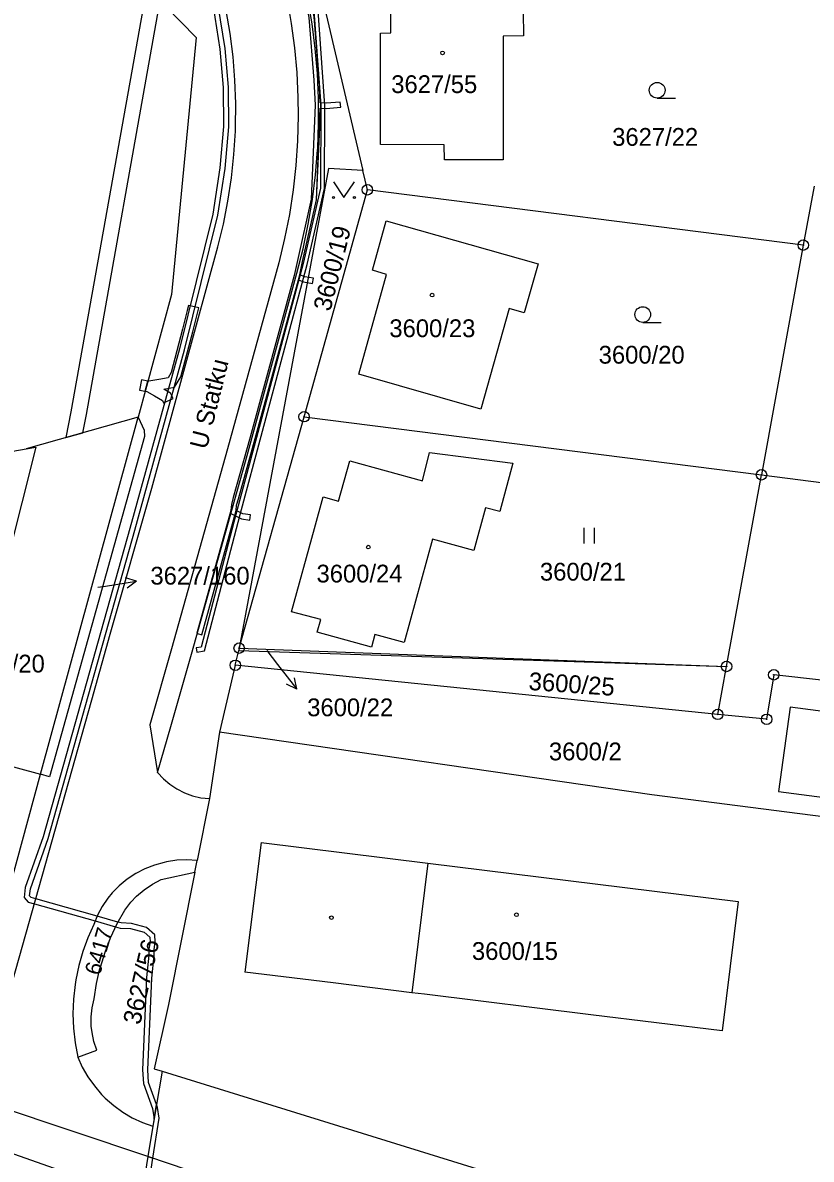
# Model space of a CAD drawing. Extents: x -644096 to -634268, y -1141430 to -1133463.
# Drawn here: x -640487.2 to -640411.8, y -1138010.2 to -1137901.6 of the extents above; entities that cross this region are included whole.
import ezdxf

# ---------------------------------------------------------------- set-up
doc = ezdxf.new("R2010")
doc.units = 0
for name, color, linetype in [('_CIVIL_CONSTRUCTION', 7, 'Continuous'), ('B_Hranice _3D', 7, 'Continuous'), ('M_Svah_Nasyp', 7, 'Continuous'), ('M_Svah_Zarez', 7, 'Continuous'), ('svrsek_osa_sjezdy', 7, 'Continuous'), ('svrsek_osa_VRT', 7, 'Continuous'), ('svrsek_popisy_VRT', 7, 'Continuous'), ('terminal_VRT', 7, 'Continuous')]:
    doc.layers.add(name, color=color, linetype=linetype)

msp = doc.modelspace()

# ---------------------------------------------------------------- linework, layer by layer
at = {"layer": '_CIVIL_CONSTRUCTION'}
for centre, radius in [((-640454.23, -1137917.59), 0.5), ((-640454.23, -1137917.59), 0.0303), ((-640412.58, -1137922.88), 0.5), ((-640412.58, -1137922.88), 0.0303), ((-640460.28, -1137939.27), 0.5), ((-640460.28, -1137939.27), 0.0303), ((-640416.57, -1137944.82), 0.5), ((-640416.57, -1137944.82), 0.0303), ((-640466.48, -1137961.38), 0.5), ((-640466.48, -1137961.38), 0.0303), ((-640466.85, -1137963.02), 0.5), ((-640419.91, -1137963.13), 0.5), ((-640466.85, -1137963.02), 0.0303), ((-640419.91, -1137963.13), 0.0303), ((-640415.4, -1137963.93), 0.5), ((-640415.4, -1137963.93), 0.0303), ((-640420.75, -1137967.71), 0.5), ((-640420.75, -1137967.71), 0.0303), ((-640416.08, -1137968.18), 0.5), ((-640416.08, -1137968.18), 0.0303)]:
    msp.add_circle(centre, radius, dxfattribs=at)
at = {"layer": 'B_Hranice _3D'}
for points in [[(-640488.3, -1137865.79), (-640484.09, -1137866.86), (-640482.48, -1137867.58), (-640473.97, -1137873.74), (-640470.02, -1137877.8), (-640466.51, -1137882.61), (-640465.35, -1137884.8), (-640463.39, -1137888.49), (-640463.07, -1137889.09), (-640462.99, -1137889.36), (-640460.41, -1137898.2), (-640459.83, -1137901.14), (-640459.34, -1137907.12), (-640459.22, -1137909.52), (-640459.59, -1137918.5), (-640460.9, -1137924.35)], [(-640458.68, -1137909.55), (-640458.84, -1137907.08), (-640459.33, -1137901.08), (-640459.93, -1137898.08), (-640462.53, -1137889.16), (-640462.72, -1137888.69), (-640466.09, -1137882.35), (-640469.64, -1137877.48), (-640473.65, -1137873.36), (-640482.22, -1137867.14), (-640483.93, -1137866.38), (-640487.95, -1137865.36)], [(-640456.78, -1137909.71), (-640456.82, -1137909.21), (-640458.16, -1137909.32), (-640458.73, -1137909.28), (-640458.84, -1137907.08), (-640459.33, -1137901.08), (-640459.93, -1137898.08), (-640462.53, -1137889.16), (-640461.78, -1137888.89), (-640461.16, -1137888.59), (-640461.38, -1137888.15), (-640461.98, -1137888.43), (-640462.72, -1137888.69), (-640466.09, -1137882.35), (-640469.64, -1137877.48), (-640473.65, -1137873.36), (-640482.22, -1137867.14), (-640483.93, -1137866.38), (-640487.95, -1137865.36)], [(-640459.4, -1137899.64), (-640458.68, -1137909.55), (-640458.72, -1137917.44), (-640460.36, -1137924.64), (-640466.81, -1137948.6), (-640470.11, -1137961.28), (-640470.6, -1137961.36), (-640470.52, -1137961.76), (-640469.78, -1137961.63), (-640466.39, -1137948.6), (-640459.98, -1137924.74), (-640458.32, -1137917.48), (-640458.28, -1137909.55), (-640459, -1137899.58)], [(-640468.98, -1137900.09), (-640468.32, -1137904.14), (-640468.01, -1137907.82), (-640467.97, -1137911.54), (-640468.32, -1137915.5), (-640469, -1137919.92), (-640472.19, -1137932.77), (-640476.92, -1137949.96), (-640485.2, -1137979.41), (-640486.92, -1137984.25), (-640487.03, -1137985.21), (-640486.65, -1137985.64), (-640486.05, -1137985.81), (-640480.25, -1137987.45), (-640478.29, -1137988.01), (-640477.85, -1137988.13), (-640476.86, -1137988.18), (-640475.57, -1137988.53), (-640475.02, -1137989.01), (-640475, -1137989.43), (-640475.1, -1137990.12), (-640475.1, -1137990.73), (-640475.34, -1137992.86), (-640475.72, -1138001.66), (-640475.63, -1138002.98), (-640474.75, -1138005.38), (-640474.61, -1138006.36), (-640474.38, -1138004.97), (-640475.13, -1138002.88), (-640475.22, -1138001.66), (-640474.84, -1137992.9), (-640474.6, -1137990.75), (-640474.6, -1137990.16), (-640474.5, -1137989.45), (-640474.54, -1137988.77), (-640475.33, -1137988.07), (-640476.78, -1137987.68), (-640477.77, -1137987.63), (-640478.06, -1137987.55), (-640480.05, -1137986.99), (-640485.92, -1137985.33), (-640486.37, -1137985.2), (-640486.51, -1137985.05), (-640486.43, -1137984.37), (-640484.72, -1137979.57), (-640476.44, -1137950.1), (-640471.71, -1137932.89), (-640468.51, -1137920.02), (-640467.82, -1137915.56), (-640467.47, -1137911.56), (-640467.51, -1137907.8), (-640467.82, -1137904.08), (-640468.49, -1137899.99)], [(-640459.83, -1137901.14), (-640459.34, -1137907.12), (-640459.22, -1137909.52), (-640459.59, -1137918.5), (-640460.9, -1137924.35), (-640461.22, -1137925.79), (-640465.44, -1137941.21), (-640467.04, -1137946.99), (-640467.22, -1137947.65), (-640467.29, -1137948.52), (-640466.27, -1137949.03), (-640465.45, -1137949.14), (-640465.39, -1137948.64), (-640466.13, -1137948.55), (-640466.77, -1137948.22), (-640466.72, -1137947.73), (-640466.56, -1137947.13), (-640464.96, -1137941.35), (-640460.81, -1137926.19), (-640460.34, -1137926.38), (-640459.47, -1137926.54), (-640459.39, -1137926.04), (-640460.2, -1137925.9), (-640460.69, -1137925.7), (-640460.42, -1137924.45), (-640459.09, -1137918.56), (-640458.73, -1137909.79), (-640458.16, -1137909.82), (-640456.78, -1137909.71)], [(-640460.9, -1137924.35), (-640461.22, -1137925.79), (-640465.44, -1137941.21), (-640467.04, -1137946.99), (-640467.22, -1137947.65), (-640467.27, -1137948.22), (-640470.52, -1137959.96), (-640470.47, -1137959.98), (-640470.04, -1137960.1), (-640466.77, -1137948.22), (-640466.72, -1137947.73), (-640466.56, -1137947.13), (-640464.96, -1137941.35), (-640460.81, -1137926.19), (-640460.69, -1137925.7), (-640460.42, -1137924.45), (-640459.09, -1137918.56), (-640458.68, -1137909.55)], [(-640487.23, -1138050.09), (-640486.46, -1138048.3), (-640483.66, -1138041.81), (-640480.55, -1138033.84), (-640480.1, -1138032.27), (-640479.66, -1138031.04), (-640476.08, -1138018.58), (-640475.59, -1138016.88), (-640475.4, -1138014.43), (-640475.35, -1138014.1), (-640474.72, -1138010.12), (-640475.22, -1138009.95), (-640475.83, -1138013.94), (-640475.9, -1138014.37), (-640476.09, -1138016.79), (-640477.03, -1138020.08), (-640479.42, -1138028.37), (-640480.14, -1138030.88), (-640480.58, -1138032.11), (-640481.03, -1138033.68), (-640484.12, -1138041.62), (-640487.69, -1138049.91)]]:
    msp.add_lwpolyline(points, dxfattribs=at)
for points in [[(-640475.31, -1137898.2), (-640482.56, -1137938.79), (-640483.04, -1137941.26), (-640481.42, -1137940.8), (-640481.08, -1137939.07), (-640474.03, -1137899.51)], [(-640475.46, -1137936.83), (-640475.29, -1137936.86), (-640474.57, -1137937.27), (-640473.82, -1137937.71), (-640473.72, -1137937.94), (-640472.8, -1137937.54), (-640473.04, -1137937.01), (-640473.67, -1137936.64), (-640472.66, -1137936.46), (-640472.05, -1137935.45), (-640470.92, -1137931.15), (-640470.47, -1137929.37), (-640470.35, -1137928.88), (-640471.33, -1137928.64), (-640471.45, -1137929.13), (-640471.88, -1137930.91), (-640472.99, -1137935.05), (-640473.28, -1137935.56), (-640474.17, -1137935.72), (-640475.11, -1137935.88), (-640475.2, -1137935.86)], [(-640475.81, -1137935.74), (-640476.01, -1137936.72), (-640475.46, -1137936.83), (-640475.2, -1137935.86)], [(-640474.38, -1138004.97), (-640474.61, -1138006.36), (-640474.73, -1138007.06), (-640475.22, -1138009.95), (-640474.72, -1138010.12), (-640474.12, -1138006.29), (-640474.27, -1138005.26)]]:
    msp.add_lwpolyline(points, close=True, dxfattribs=at)
at = {"layer": 'M_Svah_Nasyp'}
for p, q in [((-640464.39, -1137979.96), (-640465.94, -1137992.33)), ((-640464.39, -1137979.96), (-640448.45, -1137981.93)), ((-640448.45, -1137981.93), (-640449.99, -1137994.3)), ((-640448.45, -1137981.93), (-640418.8, -1137985.59)), ((-640418.8, -1137985.59), (-640420.33, -1137997.96)), ((-640460.4, -1137993.01), (-640465.94, -1137992.33)), ((-640457.5, -1137993.37), (-640460.4, -1137993.01)), ((-640449.99, -1137994.3), (-640457.5, -1137993.37)), ((-640448.77, -1137994.45), (-640449.99, -1137994.3)), ((-640432.89, -1137996.41), (-640448.77, -1137994.45)), ((-640420.33, -1137997.96), (-640432.89, -1137996.41))]:
    msp.add_line(p, q, dxfattribs=at)
at = {"layer": 'M_Svah_Zarez'}
for centre in [(-640447.04, -1137904.51), (-640448.05, -1137927.65), (-640454.14, -1137951.73), (-640457.66, -1137987.13), (-640439.99, -1137986.86)]:
    msp.add_circle(centre, 0.175, dxfattribs=at)
at = {"layer": 'svrsek_osa_sjezdy'}
for p, q in [((-640426.54, -1137908.83), (-640424.79, -1137908.83)), ((-640427.92, -1137930.26), (-640426.17, -1137930.26)), ((-640433.53, -1137951.4), (-640433.53, -1137949.9)), ((-640432.53, -1137951.4), (-640432.53, -1137949.9))]:
    msp.add_line(p, q, dxfattribs=at)
msp.add_lwpolyline([(-640457.47, -1137916.82), (-640456.47, -1137918.32), (-640455.47, -1137916.82)], dxfattribs=at)
for centre, radius in [((-640426.54, -1137908.08), 0.75), ((-640457.47, -1137918.32), 0.1), ((-640455.47, -1137918.32), 0.1), ((-640427.92, -1137929.51), 0.75)]:
    msp.add_circle(centre, radius, dxfattribs=at)
at = {"layer": 'svrsek_popisy_VRT'}
for p, q in [((-640479.24, -1137955.46), (-640476.28, -1137954.99)), ((-640476.28, -1137954.99), (-640477.34, -1137954.65)), ((-640476.28, -1137954.99), (-640477.19, -1137955.64)), ((-640479.97, -1137955.57), (-640479.24, -1137955.46)), ((-640463.84, -1137961.62), (-640462.81, -1137962.95)), ((-640462.81, -1137962.95), (-640460.96, -1137965.31)), ((-640460.96, -1137965.31), (-640461.97, -1137964.83)), ((-640460.96, -1137965.31), (-640461.18, -1137964.22))]:
    msp.add_line(p, q, dxfattribs=at)
at = {"layer": 'terminal_VRT'}
for p, q in [((-640459.92, -1137893.29), (-640454.66, -1137915.76)), ((-640454.23, -1137917.59), (-640454.66, -1137915.76)), ((-640460.28, -1137939.27), (-640454.23, -1137917.59)), ((-640412.58, -1137922.88), (-640454.23, -1137917.59)), ((-640411.55, -1137917.25), (-640412.58, -1137922.88)), ((-640412.58, -1137922.88), (-640416.57, -1137944.82)), ((-640476.14, -1137939.3), (-640486.82, -1137942.34)), ((-640485.47, -1137973.42), (-640476.14, -1137939.3)), ((-640466.48, -1137961.38), (-640460.28, -1137939.27)), ((-640460.28, -1137939.27), (-640416.57, -1137944.82)), ((-640499.37, -1137944.54), (-640486.82, -1137942.34)), ((-640419.91, -1137963.13), (-640416.57, -1137944.82)), ((-640416.57, -1137944.82), (-640394.24, -1137947.66)), ((-640466.85, -1137963.02), (-640466.52, -1137961.62)), ((-640466.48, -1137961.38), (-640466.52, -1137961.62)), ((-640466.52, -1137961.62), (-640419.91, -1137963.13)), ((-640466.48, -1137961.38), (-640419.91, -1137963.13)), ((-640466.85, -1137963.02), (-640468.35, -1137969.41)), ((-640420.75, -1137967.71), (-640466.85, -1137963.02)), ((-640420.75, -1137967.71), (-640419.91, -1137963.13)), ((-640497.61, -1137970.13), (-640485.47, -1137973.42)), ((-640468.35, -1137969.41), (-640469.32, -1137975.75)), ((-640469.32, -1137975.75), (-640470.49, -1137981.66)), ((-640470.72, -1137982.8), (-640470.49, -1137981.66)), ((-640473.94, -1137983.48), (-640470.72, -1137982.8)), ((-640470.72, -1137982.8), (-640473.22, -1137995.43)), ((-640481.91, -1138000.45), (-640480.08, -1137999.78)), ((-640475.22, -1138009.95), (-640499.69, -1138001.76)), ((-640473.84, -1138001.81), (-640474.73, -1138007.06)), ((-640473.84, -1138001.81), (-640428.69, -1138015.77)), ((-640500.84, -1138005.2), (-640482.1, -1138011.8)), ((-640474.73, -1138007.06), (-640475.22, -1138009.95)), ((-640471.37, -1138011.26), (-640475.22, -1138009.95))]:
    msp.add_line(p, q, dxfattribs=at)
for points in [[(-640579.64, -1137863.43), (-640495.4, -1137877.68), (-640470.58, -1137903.03), (-640472.94, -1137927.59), (-640476.14, -1137939.3)], [(-640439.32, -1137902.87), (-640441.26, -1137902.9), (-640441.25, -1137914.74), (-640446.87, -1137914.74), (-640446.88, -1137913.3), (-640452.97, -1137913.25), (-640452.99, -1137902.64), (-640452, -1137902.61), (-640451.97, -1137898.4), (-640439.38, -1137898.27), (-640439.32, -1137902.87)], [(-640461.91, -1137899.38), (-640461.5, -1137901.7), (-640461.19, -1137904.04), (-640460.97, -1137906.4), (-640460.86, -1137908.76), (-640460.84, -1137910.54), (-640460.9, -1137912.91), (-640461.06, -1137915.26), (-640461.32, -1137917.61), (-640461.68, -1137919.95), (-640462.14, -1137922.26), (-640462.7, -1137924.56)], [(-640460.96, -1137925.55), (-640460.37, -1137923.23), (-640459.88, -1137920.89), (-640459.48, -1137918.53), (-640459.18, -1137916.16), (-640458.99, -1137913.78), (-640458.98, -1137913.65), (-640458.89, -1137911.26), (-640458.9, -1137908.87), (-640459, -1137906.48), (-640459.21, -1137904.1), (-640459.52, -1137901.73), (-640459.93, -1137899.37)], [(-640468.52, -1137923.04), (-640467.99, -1137920.86), (-640467.55, -1137918.67), (-640467.22, -1137916.45), (-640466.98, -1137914.23), (-640466.84, -1137911.99), (-640466.83, -1137911.6), (-640466.81, -1137909.36), (-640466.89, -1137907.12), (-640467.07, -1137904.89), (-640467.35, -1137902.67), (-640467.73, -1137900.46)], [(-640454.66, -1137915.76), (-640457.96, -1137915.55), (-640466.48, -1137961.38)], [(-640455.05, -1137935.2), (-640452.4, -1137925.67), (-640453.74, -1137925.26), (-640452.45, -1137920.56), (-640437.91, -1137924.66), (-640439.24, -1137929.35), (-640440.68, -1137928.94), (-640443.39, -1137938.54), (-640455.05, -1137935.2)], [(-640488.14, -1137993.22), (-640480.57, -1137966.32), (-640478.8, -1137960.05), (-640474.83, -1137946.1), (-640468.52, -1137923.04)], [(-640462.7, -1137924.56), (-640467.59, -1137942.35), (-640472.95, -1137961.45), (-640475.02, -1137968.7), (-640474.27, -1137973.25)], [(-640474.27, -1137973.25), (-640473.02, -1137968.87), (-640471.02, -1137961.95), (-640465.72, -1137942.99), (-640460.96, -1137925.55)], [(-640476.14, -1137939.3), (-640475.56, -1137940.57), (-640475.53, -1137941.15), (-640484.59, -1137973.68), (-640485.47, -1137973.42)], [(-640486.82, -1137942.34), (-640485.91, -1137942.18), (-640488.59, -1137952.82), (-640500.84, -1137949.59), (-640499.37, -1137944.54)], [(-640458.68, -1137958.64), (-640461.47, -1137957.9), (-640459.29, -1137949.94), (-640458.47, -1137946.91), (-640456.98, -1137947.34), (-640455.92, -1137943.49), (-640448.97, -1137945.4), (-640448.29, -1137942.7), (-640440.32, -1137943.72), (-640441.56, -1137948.32), (-640442.93, -1137947.97), (-640444.05, -1137952.05), (-640448.01, -1137950.96), (-640450.73, -1137960.84), (-640453.52, -1137960.07), (-640453.85, -1137961.28), (-640459.02, -1137959.86), (-640458.68, -1137958.64)], [(-640395.74, -1137966.14), (-640415.4, -1137963.93), (-640416.08, -1137968.18), (-640420.75, -1137967.71)], [(-640398.61, -1137977.22), (-640397.54, -1137969.16), (-640413.83, -1137967.01), (-640414.94, -1137975.07), (-640398.61, -1137977.22)], [(-640397.51, -1137979.19), (-640427.04, -1137975.4), (-640468.35, -1137969.41)], [(-640498.53, -1137998.66), (-640490.06, -1137990.2), (-640485.47, -1137973.42)], [(-640474.27, -1137973.25), (-640473.72, -1137973.86), (-640473.1, -1137974.39), (-640472.44, -1137974.83), (-640471.7, -1137975.2), (-640470.93, -1137975.48), (-640470.14, -1137975.67), (-640469.32, -1137975.75)], [(-640470.49, -1137981.66), (-640471.47, -1137981.61), (-640472.45, -1137981.65), (-640473.42, -1137981.8), (-640473.64, -1137981.85), (-640474.58, -1137982.11), (-640475.49, -1137982.47), (-640476.36, -1137982.92), (-640477.18, -1137983.46), (-640477.94, -1137984.08), (-640478.61, -1137984.76), (-640479.02, -1137985.27), (-640479.56, -1137986.06), (-640480.01, -1137986.9), (-640480.37, -1137987.78), (-640480.94, -1137989.05), (-640481.41, -1137990.36), (-640481.8, -1137991.7), (-640482.08, -1137993.06), (-640482.15, -1137993.53), (-640482.31, -1137994.92), (-640482.36, -1137996.31), (-640482.31, -1137997.7), (-640482.16, -1137999.08), (-640481.91, -1138000.45)], [(-640480.08, -1137999.78), (-640480.36, -1137998.96), (-640480.54, -1137998.11), (-640480.61, -1137997.49), (-640480.62, -1137996.61), (-640480.54, -1137995.75), (-640480.35, -1137994.9), (-640480.11, -1137993.43), (-640479.78, -1137991.98), (-640479.74, -1137991.86), (-640479.3, -1137990.44), (-640478.77, -1137989.05), (-640478.14, -1137987.7), (-640477.42, -1137986.4), (-640476.83, -1137985.66), (-640476.28, -1137985.08), (-640475.56, -1137984.47), (-640474.77, -1137983.93), (-640473.94, -1137983.48)], [(-640473.22, -1137995.43), (-640474.61, -1138001.57), (-640473.84, -1138001.81)], [(-640481.91, -1138000.45), (-640481.47, -1138001.42), (-640480.94, -1138002.34), (-640480.32, -1138003.21), (-640479.63, -1138004.02), (-640479.27, -1138004.38), (-640478.47, -1138005.08), (-640477.61, -1138005.71), (-640476.69, -1138006.25), (-640475.73, -1138006.7), (-640474.73, -1138007.06)]]:
    msp.add_lwpolyline(points, dxfattribs=at)

# ---------------------------------------------------------------- texts
at = {"layer": 'svrsek_osa_VRT'}
for s, p in [('3627/55', (-640451.95, -1137908.35)), ('3627/22', (-640430.84, -1137913.39)), ('3600/23', (-640452.13, -1137931.67)), ('3600/20', (-640432.13, -1137934.2)), ('3627/160', (-640474.96, -1137955.31)), ('3600/24', (-640459.09, -1137955.11)), ('3600/21', (-640437.74, -1137954.93)), ('3601/20', (-640493.27, -1137963.71)), ('3600/22', (-640459.98, -1137967.89)), ('3600/2', (-640436.88, -1137972.1)), ('3600/15', (-640444.24, -1137991.17))]:
    msp.add_text(s, height=1.7, dxfattribs=at).set_placement(p)
for s, height, rotation, p in [('3600/19', 1.7, 76, (-640457.77, -1137929.28)), ('3600/25', 1.7, 356, (-640438.86, -1137965.37)), ('6417', 1.53, 74, (-640479.8, -1137992.73)), ('3627/56', 1.7, 77, (-640475.95, -1137997.44))]:
    msp.add_text(s, height=height, rotation=rotation, dxfattribs=at).set_placement(p)
at = {"layer": 'svrsek_popisy_VRT'}
msp.add_text('U Statku', height=1.7, rotation=76, dxfattribs=at).set_placement((-640469.58, -1137942.46))

doc.saveas('drawing.dxf')
